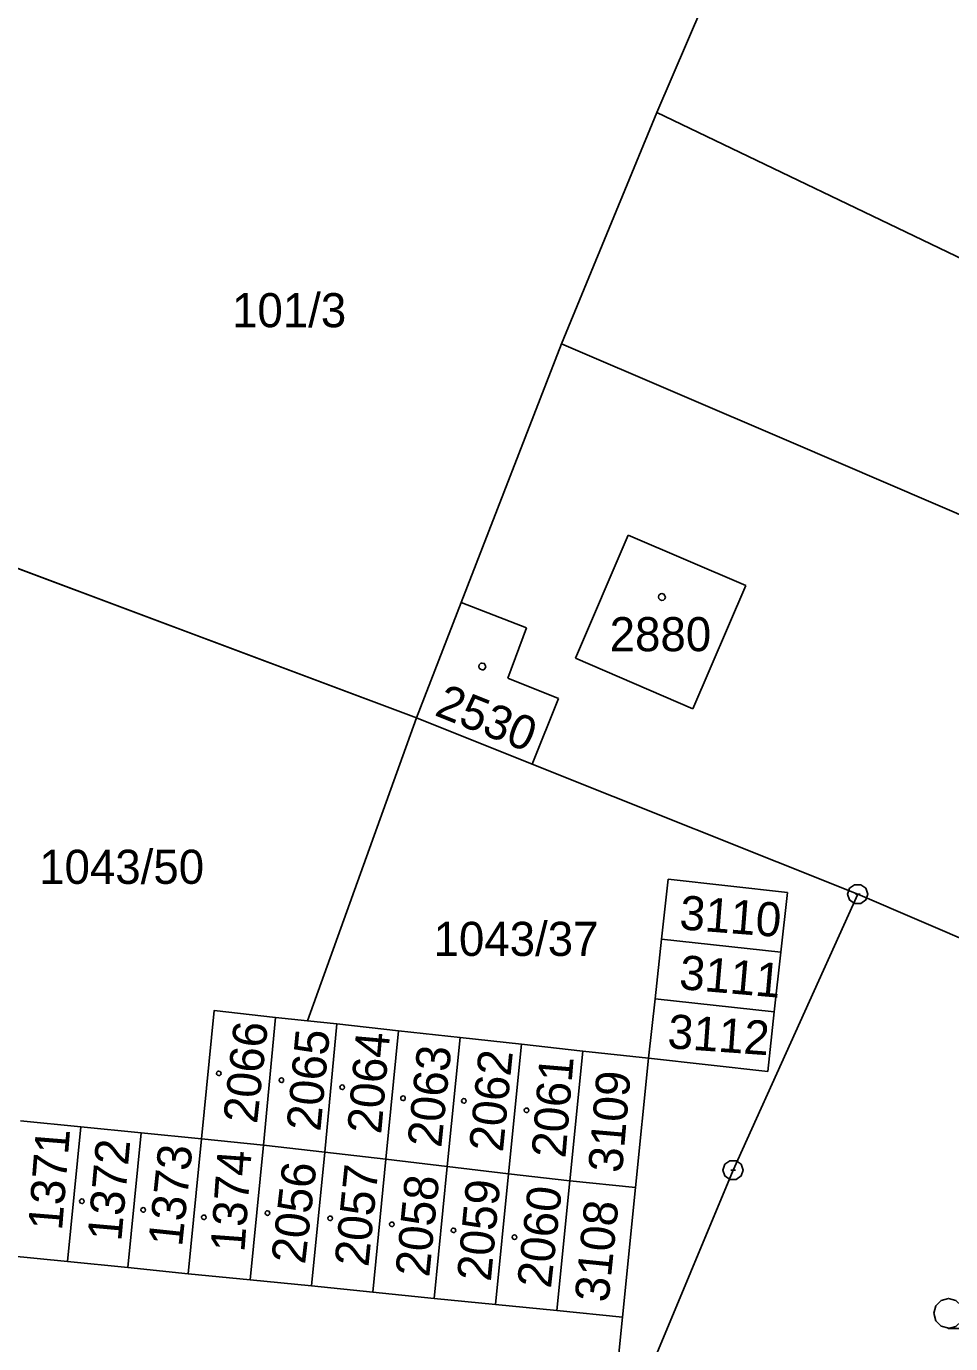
# Model space of a CAD drawing. Extents: x -777309 to -774195, y -1144706 to -1143600.
# Drawn here: x -775140.3 to -775094.2, y -1144394.9 to -1144329.3 of the extents above; entities that cross this region are included whole.
import ezdxf

# ---------------------------------------------------------------- set-up
doc = ezdxf.new("R2010")
doc.units = 0
for name, color, linetype in [('1', 7, 'Continuous'), ('11', 7, 'Continuous'), ('12', 7, 'Continuous'), ('2', 7, 'Continuous'), ('3', 7, 'Continuous'), ('5', 7, 'Continuous'), ('8', 7, 'Continuous')]:
    doc.layers.add(name, color=color, linetype=linetype)

msp = doc.modelspace()

# ---------------------------------------------------------------- linework, layer by layer
at = {"layer": '1'}
for p, q in [((-775108.85, -1144333.58), (-775106.56, -1144328.24)), ((-775113.6, -1144345.1), (-775108.85, -1144333.58)), ((-775108.85, -1144333.58), (-775058.75, -1144357.6)), ((-775118.61, -1144357.98), (-775113.6, -1144345.1)), ((-775113.6, -1144345.1), (-775102.16, -1144350)), ((-775102.16, -1144350), (-775064.72, -1144366.06)), ((-775112.91, -1144360.76), (-775110.28, -1144354.62)), ((-775110.28, -1144354.62), (-775104.42, -1144357.14)), ((-775120.83, -1144363.72), (-775145, -1144354.68)), ((-775104.42, -1144357.14), (-775107.06, -1144363.28)), ((-775120.83, -1144363.72), (-775118.61, -1144357.98)), ((-775118.61, -1144357.98), (-775115.34, -1144359.25)), ((-775115.34, -1144359.25), (-775116.27, -1144361.75)), ((-775107.06, -1144363.28), (-775112.91, -1144360.76)), ((-775116.27, -1144361.75), (-775113.75, -1144362.76)), ((-775113.75, -1144362.76), (-775115.06, -1144366.03)), ((-775126.26, -1144378.82), (-775120.83, -1144363.72)), ((-775115.06, -1144366.03), (-775120.83, -1144363.72)), ((-775098.84, -1144372.52), (-775115.06, -1144366.03)), ((-775108.29, -1144371.77), (-775108.62, -1144374.75)), ((-775102.34, -1144372.43), (-775108.29, -1144371.77)), ((-775105.05, -1144386.27), (-775098.84, -1144372.52)), ((-775102.67, -1144375.4), (-775102.34, -1144372.43)), ((-775098.84, -1144372.52), (-775077.4, -1144381.72)), ((-775108.62, -1144374.75), (-775108.94, -1144377.72)), ((-775108.62, -1144374.75), (-775102.67, -1144375.4)), ((-775103, -1144378.37), (-775102.67, -1144375.4)), ((-775108.94, -1144377.72), (-775109.27, -1144380.69)), ((-775103, -1144378.37), (-775108.94, -1144377.72)), ((-775131.54, -1144384.7), (-775130.91, -1144378.31)), ((-775130.91, -1144378.31), (-775127.85, -1144378.65)), ((-775128.45, -1144385.01), (-775127.85, -1144378.65)), ((-775127.85, -1144378.65), (-775126.26, -1144378.82)), ((-775124.79, -1144378.98), (-775126.26, -1144378.82)), ((-775103.33, -1144381.34), (-775103, -1144378.37)), ((-775124.79, -1144378.98), (-775125.4, -1144385.37)), ((-775121.73, -1144379.32), (-775124.79, -1144378.98)), ((-775122.35, -1144385.72), (-775121.73, -1144379.32)), ((-775118.66, -1144379.66), (-775121.73, -1144379.32)), ((-775118.66, -1144379.66), (-775119.3, -1144386.08)), ((-775115.6, -1144379.99), (-775118.66, -1144379.66)), ((-775116.25, -1144386.44), (-775115.6, -1144379.99)), ((-775112.54, -1144380.33), (-775115.6, -1144379.99)), ((-775112.54, -1144380.33), (-775113.19, -1144386.79)), ((-775109.27, -1144380.69), (-775112.54, -1144380.33)), ((-775109.91, -1144387.13), (-775109.27, -1144380.69)), ((-775109.27, -1144380.69), (-775103.33, -1144381.34)), ((-775140.56, -1144383.81), (-775137.55, -1144384.1)), ((-775137.55, -1144384.1), (-775138.22, -1144390.81)), ((-775137.55, -1144384.1), (-775134.55, -1144384.4)), ((-775135.21, -1144391.11), (-775134.55, -1144384.4)), ((-775134.55, -1144384.4), (-775131.54, -1144384.7)), ((-775131.54, -1144384.7), (-775132.21, -1144391.42)), ((-775131.54, -1144384.7), (-775128.45, -1144385.01)), ((-775129.12, -1144391.73), (-775128.45, -1144385.01)), ((-775128.45, -1144385.01), (-775125.4, -1144385.37)), ((-775125.4, -1144385.37), (-775126.06, -1144392.03)), ((-775125.4, -1144385.37), (-775122.35, -1144385.72)), ((-775123.01, -1144392.34), (-775122.35, -1144385.72)), ((-775122.35, -1144385.72), (-775119.3, -1144386.08)), ((-775119.3, -1144386.08), (-775119.95, -1144392.65)), ((-775119.3, -1144386.08), (-775116.25, -1144386.44)), ((-775116.9, -1144392.95), (-775116.25, -1144386.44)), ((-775116.25, -1144386.44), (-775113.19, -1144386.79)), ((-775113.19, -1144386.79), (-775113.84, -1144393.26)), ((-775113.19, -1144386.79), (-775109.91, -1144387.13)), ((-775110.57, -1144399.52), (-775105.05, -1144386.27)), ((-775110.56, -1144393.59), (-775109.91, -1144387.13)), ((-775141.23, -1144390.51), (-775138.22, -1144390.81)), ((-775138.22, -1144390.81), (-775135.21, -1144391.11)), ((-775135.21, -1144391.11), (-775132.21, -1144391.42)), ((-775132.21, -1144391.42), (-775129.12, -1144391.73)), ((-775129.12, -1144391.73), (-775126.06, -1144392.03)), ((-775126.06, -1144392.03), (-775123.01, -1144392.34)), ((-775123.01, -1144392.34), (-775119.95, -1144392.65)), ((-775119.95, -1144392.65), (-775116.9, -1144392.95)), ((-775116.9, -1144392.95), (-775113.84, -1144393.26)), ((-775113.84, -1144393.26), (-775110.56, -1144393.59)), ((-775110.56, -1144393.59), (-775111.16, -1144399.56))]:
    msp.add_line(p, q, dxfattribs=at)
at = {"layer": '11'}
msp.add_lwpolyline([(-775140.56, -1144383.81), (-775137.55, -1144384.1), (-775134.55, -1144384.4), (-775131.54, -1144384.7), (-775130.91, -1144378.31), (-775127.85, -1144378.65), (-775126.26, -1144378.82), (-775120.83, -1144363.72), (-775145, -1144354.68)], dxfattribs=at)
at = {"layer": '12'}
for p, q in [((-775112.91, -1144360.76), (-775110.28, -1144354.62)), ((-775110.28, -1144354.62), (-775104.42, -1144357.14)), ((-775104.42, -1144357.14), (-775107.06, -1144363.28)), ((-775120.83, -1144363.72), (-775118.61, -1144357.98)), ((-775118.61, -1144357.98), (-775115.34, -1144359.25)), ((-775115.34, -1144359.25), (-775116.27, -1144361.75)), ((-775107.06, -1144363.28), (-775112.91, -1144360.76)), ((-775116.27, -1144361.75), (-775113.75, -1144362.76)), ((-775113.75, -1144362.76), (-775115.06, -1144366.03)), ((-775115.06, -1144366.03), (-775120.83, -1144363.72)), ((-775131.54, -1144384.7), (-775130.91, -1144378.31)), ((-775130.91, -1144378.31), (-775127.85, -1144378.65)), ((-775128.45, -1144385.01), (-775127.85, -1144378.65)), ((-775128.45, -1144385.01), (-775127.85, -1144378.65)), ((-775127.85, -1144378.65), (-775126.26, -1144378.82)), ((-775124.79, -1144378.98), (-775126.26, -1144378.82)), ((-775124.79, -1144378.98), (-775125.4, -1144385.37)), ((-775124.79, -1144378.98), (-775125.4, -1144385.37)), ((-775121.73, -1144379.32), (-775124.79, -1144378.98)), ((-775122.35, -1144385.72), (-775121.73, -1144379.32)), ((-775122.35, -1144385.72), (-775121.73, -1144379.32)), ((-775118.66, -1144379.66), (-775121.73, -1144379.32)), ((-775118.66, -1144379.66), (-775119.3, -1144386.08)), ((-775118.66, -1144379.66), (-775119.3, -1144386.08)), ((-775115.6, -1144379.99), (-775118.66, -1144379.66)), ((-775116.25, -1144386.44), (-775115.6, -1144379.99)), ((-775116.25, -1144386.44), (-775115.6, -1144379.99)), ((-775112.54, -1144380.33), (-775115.6, -1144379.99)), ((-775112.54, -1144380.33), (-775113.19, -1144386.79)), ((-775140.56, -1144383.81), (-775137.55, -1144384.1)), ((-775137.55, -1144384.1), (-775138.22, -1144390.81)), ((-775137.55, -1144384.1), (-775138.22, -1144390.81)), ((-775137.55, -1144384.1), (-775134.55, -1144384.4)), ((-775135.21, -1144391.11), (-775134.55, -1144384.4)), ((-775135.21, -1144391.11), (-775134.55, -1144384.4)), ((-775134.55, -1144384.4), (-775131.54, -1144384.7)), ((-775131.54, -1144384.7), (-775132.21, -1144391.42)), ((-775131.54, -1144384.7), (-775132.21, -1144391.42)), ((-775131.54, -1144384.7), (-775128.45, -1144385.01)), ((-775131.54, -1144384.7), (-775128.45, -1144385.01)), ((-775129.12, -1144391.73), (-775128.45, -1144385.01)), ((-775129.12, -1144391.73), (-775128.45, -1144385.01)), ((-775128.45, -1144385.01), (-775125.4, -1144385.37)), ((-775128.45, -1144385.01), (-775125.4, -1144385.37)), ((-775125.4, -1144385.37), (-775126.06, -1144392.03)), ((-775125.4, -1144385.37), (-775126.06, -1144392.03)), ((-775125.4, -1144385.37), (-775122.35, -1144385.72)), ((-775125.4, -1144385.37), (-775122.35, -1144385.72)), ((-775123.01, -1144392.34), (-775122.35, -1144385.72)), ((-775123.01, -1144392.34), (-775122.35, -1144385.72)), ((-775122.35, -1144385.72), (-775119.3, -1144386.08)), ((-775122.35, -1144385.72), (-775119.3, -1144386.08)), ((-775119.3, -1144386.08), (-775119.95, -1144392.65)), ((-775119.3, -1144386.08), (-775119.95, -1144392.65)), ((-775119.3, -1144386.08), (-775116.25, -1144386.44)), ((-775119.3, -1144386.08), (-775116.25, -1144386.44)), ((-775116.9, -1144392.95), (-775116.25, -1144386.44)), ((-775116.9, -1144392.95), (-775116.25, -1144386.44)), ((-775116.25, -1144386.44), (-775113.19, -1144386.79)), ((-775116.25, -1144386.44), (-775113.19, -1144386.79)), ((-775113.19, -1144386.79), (-775113.84, -1144393.26)), ((-775141.23, -1144390.51), (-775138.22, -1144390.81)), ((-775138.22, -1144390.81), (-775135.21, -1144391.11)), ((-775135.21, -1144391.11), (-775132.21, -1144391.42)), ((-775132.21, -1144391.42), (-775129.12, -1144391.73)), ((-775129.12, -1144391.73), (-775126.06, -1144392.03)), ((-775126.06, -1144392.03), (-775123.01, -1144392.34)), ((-775123.01, -1144392.34), (-775119.95, -1144392.65)), ((-775119.95, -1144392.65), (-775116.9, -1144392.95)), ((-775116.9, -1144392.95), (-775113.84, -1144393.26))]:
    msp.add_line(p, q, dxfattribs=at)
at = {"layer": '3'}
msp.add_lwpolyline([(-775094.31, -1144394.13), (-775094.69, -1144394.03), (-775094.96, -1144393.76), (-775095.06, -1144393.39), (-775094.96, -1144393.02), (-775094.69, -1144392.75), (-775094.32, -1144392.65), (-775093.95, -1144392.75), (-775093.68, -1144393.02), (-775093.58, -1144393.4), (-775093.68, -1144393.78), (-775093.95, -1144394.05), (-775094.33, -1144394.15), (-775093.33, -1144394.15)], dxfattribs=at)
at = {"layer": '5'}
for points in [[(-775108.6, -1144357.54), (-775108.5, -1144357.56), (-775108.45, -1144357.65), (-775108.43, -1144357.71), (-775108.45, -1144357.8), (-775108.53, -1144357.87), (-775108.6, -1144357.88), (-775108.69, -1144357.85), (-775108.75, -1144357.79), (-775108.77, -1144357.71), (-775108.75, -1144357.62), (-775108.67, -1144357.55)], [(-775117.55, -1144361), (-775117.45, -1144361.02), (-775117.4, -1144361.11), (-775117.38, -1144361.17), (-775117.4, -1144361.26), (-775117.48, -1144361.33), (-775117.55, -1144361.34), (-775117.64, -1144361.31), (-775117.7, -1144361.25), (-775117.72, -1144361.17), (-775117.7, -1144361.08), (-775117.62, -1144361.01)], [(-775130.68, -1144381.326), (-775130.613, -1144381.34), (-775130.579, -1144381.4), (-775130.566, -1144381.44), (-775130.579, -1144381.5), (-775130.633, -1144381.547), (-775130.68, -1144381.554), (-775130.74, -1144381.534), (-775130.781, -1144381.494), (-775130.794, -1144381.44), (-775130.781, -1144381.38), (-775130.727, -1144381.333)], [(-775127.56, -1144381.666), (-775127.493, -1144381.68), (-775127.459, -1144381.74), (-775127.446, -1144381.78), (-775127.459, -1144381.84), (-775127.513, -1144381.887), (-775127.56, -1144381.894), (-775127.62, -1144381.874), (-775127.66, -1144381.834), (-775127.674, -1144381.78), (-775127.66, -1144381.72), (-775127.607, -1144381.673)], [(-775124.53, -1144382.016), (-775124.463, -1144382.029), (-775124.43, -1144382.09), (-775124.416, -1144382.13), (-775124.43, -1144382.19), (-775124.483, -1144382.237), (-775124.53, -1144382.244), (-775124.59, -1144382.224), (-775124.63, -1144382.184), (-775124.644, -1144382.13), (-775124.63, -1144382.07), (-775124.577, -1144382.023)], [(-775121.5, -1144382.566), (-775121.433, -1144382.579), (-775121.4, -1144382.64), (-775121.386, -1144382.68), (-775121.4, -1144382.74), (-775121.453, -1144382.787), (-775121.5, -1144382.794), (-775121.56, -1144382.774), (-775121.601, -1144382.734), (-775121.614, -1144382.68), (-775121.601, -1144382.62), (-775121.547, -1144382.573)], [(-775118.47, -1144382.696), (-775118.403, -1144382.71), (-775118.37, -1144382.77), (-775118.356, -1144382.81), (-775118.37, -1144382.87), (-775118.423, -1144382.917), (-775118.47, -1144382.924), (-775118.53, -1144382.904), (-775118.571, -1144382.864), (-775118.584, -1144382.81), (-775118.571, -1144382.75), (-775118.517, -1144382.703)], [(-775115.35, -1144383.166), (-775115.283, -1144383.18), (-775115.249, -1144383.24), (-775115.236, -1144383.28), (-775115.249, -1144383.34), (-775115.303, -1144383.387), (-775115.35, -1144383.394), (-775115.41, -1144383.374), (-775115.451, -1144383.334), (-775115.464, -1144383.28), (-775115.451, -1144383.22), (-775115.397, -1144383.173)], [(-775137.5, -1144387.696), (-775137.433, -1144387.71), (-775137.4, -1144387.77), (-775137.386, -1144387.81), (-775137.4, -1144387.87), (-775137.453, -1144387.917), (-775137.5, -1144387.924), (-775137.56, -1144387.904), (-775137.601, -1144387.864), (-775137.614, -1144387.81), (-775137.601, -1144387.75), (-775137.547, -1144387.703)], [(-775134.44, -1144388.126), (-775134.373, -1144388.14), (-775134.34, -1144388.2), (-775134.326, -1144388.24), (-775134.34, -1144388.3), (-775134.393, -1144388.347), (-775134.44, -1144388.354), (-775134.5, -1144388.334), (-775134.54, -1144388.294), (-775134.554, -1144388.24), (-775134.54, -1144388.18), (-775134.487, -1144388.133)], [(-775131.42, -1144388.496), (-775131.353, -1144388.51), (-775131.319, -1144388.57), (-775131.306, -1144388.61), (-775131.319, -1144388.67), (-775131.373, -1144388.717), (-775131.42, -1144388.724), (-775131.48, -1144388.704), (-775131.521, -1144388.664), (-775131.534, -1144388.61), (-775131.521, -1144388.55), (-775131.467, -1144388.503)], [(-775128.25, -1144388.286), (-775128.183, -1144388.299), (-775128.15, -1144388.36), (-775128.136, -1144388.4), (-775128.15, -1144388.46), (-775128.203, -1144388.507), (-775128.25, -1144388.514), (-775128.31, -1144388.494), (-775128.351, -1144388.454), (-775128.364, -1144388.4), (-775128.351, -1144388.34), (-775128.297, -1144388.293)], [(-775125.13, -1144388.546), (-775125.063, -1144388.559), (-775125.03, -1144388.62), (-775125.016, -1144388.66), (-775125.03, -1144388.72), (-775125.083, -1144388.767), (-775125.13, -1144388.774), (-775125.19, -1144388.754), (-775125.231, -1144388.714), (-775125.244, -1144388.66), (-775125.231, -1144388.6), (-775125.177, -1144388.553)], [(-775122.06, -1144388.846), (-775121.993, -1144388.86), (-775121.959, -1144388.92), (-775121.946, -1144388.96), (-775121.959, -1144389.02), (-775122.013, -1144389.067), (-775122.06, -1144389.074), (-775122.12, -1144389.054), (-775122.16, -1144389.014), (-775122.174, -1144388.96), (-775122.16, -1144388.9), (-775122.107, -1144388.853)], [(-775118.98, -1144389.146), (-775118.913, -1144389.16), (-775118.879, -1144389.22), (-775118.866, -1144389.26), (-775118.879, -1144389.32), (-775118.933, -1144389.367), (-775118.98, -1144389.374), (-775119.04, -1144389.354), (-775119.08, -1144389.314), (-775119.094, -1144389.26), (-775119.08, -1144389.2), (-775119.027, -1144389.153)], [(-775115.95, -1144389.486), (-775115.883, -1144389.5), (-775115.85, -1144389.56), (-775115.836, -1144389.6), (-775115.85, -1144389.66), (-775115.903, -1144389.707), (-775115.95, -1144389.714), (-775116.01, -1144389.694), (-775116.05, -1144389.654), (-775116.064, -1144389.6), (-775116.05, -1144389.54), (-775115.997, -1144389.493)]]:
    msp.add_lwpolyline(points, close=True, dxfattribs=at)
at = {"layer": '8'}
for p, q in [((-775098.96, -1144372.52), (-775098.72, -1144372.52)), ((-775105.17, -1144386.27), (-775104.93, -1144386.27))]:
    msp.add_line(p, q, dxfattribs=at)
for points in [[(-775098.69, -1144372.04), (-775098.44, -1144372.22), (-775098.34, -1144372.51), (-775098.44, -1144372.8), (-775098.69, -1144372.98), (-775099, -1144372.98), (-775099.25, -1144372.8), (-775099.35, -1144372.51), (-775099.25, -1144372.22), (-775099, -1144372.04)], [(-775104.9, -1144385.79), (-775104.65, -1144385.97), (-775104.55, -1144386.26), (-775104.65, -1144386.55), (-775104.9, -1144386.73), (-775105.21, -1144386.73), (-775105.46, -1144386.55), (-775105.56, -1144386.26), (-775105.46, -1144385.97), (-775105.21, -1144385.79)]]:
    msp.add_lwpolyline(points, close=True, dxfattribs=at)

# ---------------------------------------------------------------- texts
at = {"layer": '2'}
for s, p in [('101/3', (-775130.017, -1144344.27)), ('2880', (-775111.203, -1144360.41)), ('1043/50', (-775139.627, -1144372)), ('1043/37', (-775119.977, -1144375.59))]:
    msp.add_text(s, height=1.7, dxfattribs=at).set_placement(p)
for s, rotation, p in [('2530', 338.27428, (-775119.989, -1144363.578)), ('3110', 355.52031, (-775107.765, -1144374.259)), ('3111', 355.00465, (-775107.78, -1144377.233)), ('3112', 355.92138, (-775108.353, -1144380.18)), ('2066', 83.70913, (-775128.774, -1144383.984)), ('2065', 84.56857, (-775125.618, -1144384.364)), ('2064', 84.91235, (-775122.589, -1144384.494)), ('2063', 84.1675, (-775119.596, -1144385.174)), ('2062', 84.28209, (-775116.526, -1144385.394)), ('2061', 85.25612, (-775113.41, -1144385.693)), ('3109', 84.96964, (-775110.591, -1144386.43)), ('1371', 85.42801, (-775138.489, -1144389.299)), ('1372', 84.91235, (-775135.535, -1144389.839)), ('1373', 83.99561, (-775132.509, -1144390.109)), ('1374', 85.88637, (-775129.402, -1144390.378)), ('2056', 83.36536, (-775126.383, -1144390.984)), ('2057', 84.1675, (-775123.226, -1144391.114)), ('2058', 84.28209, (-775120.196, -1144391.624)), ('2059', 84.51127, (-775117.127, -1144391.844)), ('2060', 83.65184, (-775114.134, -1144392.184)), ('3108', 84.2248, (-775111.264, -1144392.887))]:
    msp.add_text(s, height=1.7, rotation=rotation, dxfattribs=at).set_placement(p)

doc.saveas('drawing.dxf')
